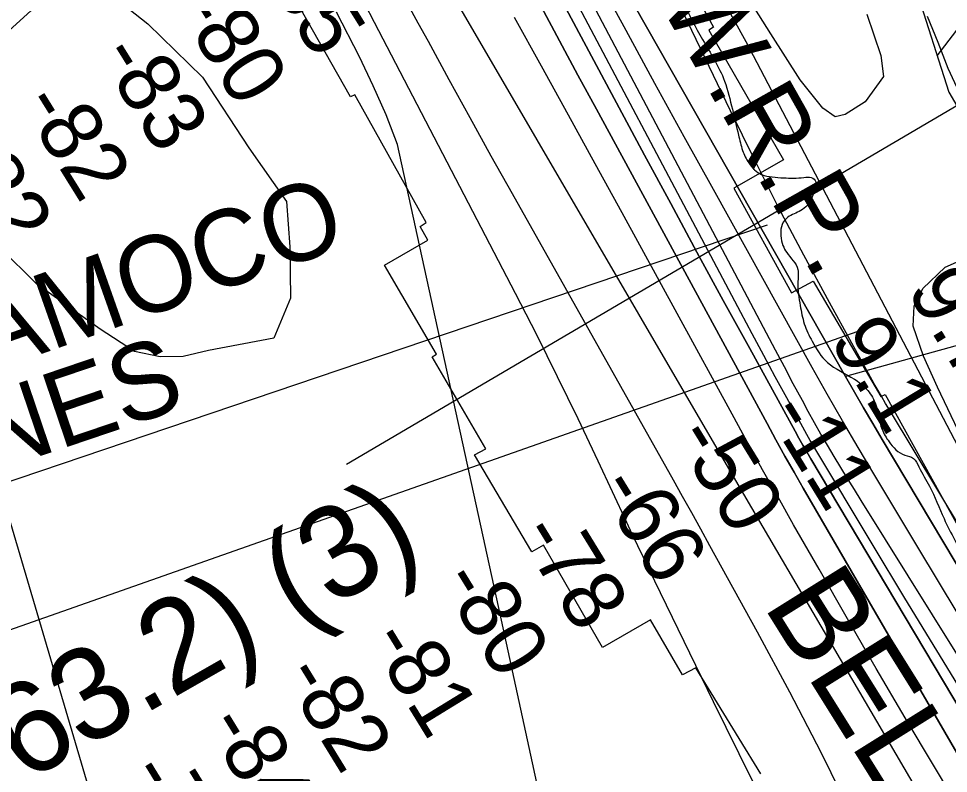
# Model space of a CAD drawing. Extents: x 3694830 to 3732949, y 415201 to 440970.
# Drawn here: x 3712528 to 3713542, y 437304 to 438128 of the extents above; entities that cross this region are included whole.
import ezdxf

# ---------------------------------------------------------------- set-up
doc = ezdxf.new("R2010")
doc.units = 0
for name, color, linetype in [('V-CHAN-NAID', 7, 'Continuous'), ('V-LEVE-TOET', 7, 'Continuous'), ('V-RIVR-EDGE', 7, 'Continuous'), ('V-RIVR-RANG', 7, 'Continuous'), ('V-RRAP-FSHR', 7, 'Continuous'), ('V-RRAP-RVMT', 7, 'Continuous'), ('V-RRAP-RVMT-IDEN', 7, 'Continuous'), ('V-SITE-VEGE', 7, 'Continuous'), ('V-TOPO-DPTH', 7, 'Continuous'), ('V-TOPO-MAJR', 7, 'Continuous'), ('V-TOPO-MINR', 7, 'Continuous'), ('V-TOPO-WATR', 7, 'Continuous'), ('V-TOPO-WATR-IDEN', 7, 'Continuous'), ('V-UTIL-IDEN', 7, 'Continuous'), ('V-UTIL-LINE', 7, 'Continuous')]:
    doc.layers.add(name, color=color, linetype=linetype)

msp = doc.modelspace()

# ---------------------------------------------------------------- linework, layer by layer
at = {"layer": 'V-LEVE-TOET'}
msp.add_lwpolyline([(3713519, 438130.3), (3713530.4, 438102), (3713541.6, 438073.6), (3713565.6, 438021.9)], dxfattribs=at)
at = {"layer": 'V-RIVR-EDGE'}
for points in [[(3712764.6, 438963.6), (3712781, 438936.1), (3712845.4, 438831.1), (3712877.4, 438773.6), (3712900.8, 438729.2), (3712931, 438675.8), (3712959.4, 438645), (3712991.9, 438615.5), (3713022.1, 438595.1), (3713032, 438586), (3713038.3, 438572), (3713040.1, 438553.4), (3713039.2, 438542.1), (3713040, 438528.1), (3713049.4, 438480.6), (3713055.2, 438457.5), (3713056.1, 438455.3), (3713064.7, 438451.2), (3713071.5, 438446.6), (3713075.5, 438429.9), (3713079.1, 438425.4), (3713090.9, 438420.8), (3713097.2, 438416.7), (3713099.9, 438407.2), (3713107, 438385.5), (3713112.4, 438370.1), (3713121.4, 438353.8), (3713138.6, 438336.1), (3713179.1, 438285.9), (3713213.8, 438233.3), (3713236.3, 438186.2), (3713252.5, 438146.4), (3713274.1, 438104.8), (3713298, 438059.5), (3713306.5, 438028.7), (3713313.2, 438000.7), (3713317.7, 437983.9), (3713324.4, 437970.3), (3713338.4, 437957.6), (3713350.1, 437954.9), (3713362.4, 437954), (3713384.5, 437954.4), (3713392.6, 437954.3), (3713397.6, 437949.8), (3713396.2, 437941.2), (3713391.7, 437929), (3713379.4, 437917.3), (3713365.4, 437909.7), (3713360, 437900.6), (3713359.5, 437890.7), (3713361.7, 437880.3), (3713365.8, 437872.6), (3713377.9, 437854), (3713377.9, 437839.5), (3713380.5, 437814.7), (3713385, 437794.8), (3713393.6, 437775.7), (3713410.2, 437752.6), (3713439.6, 437734.5), (3713452.7, 437723.6), (3713462.1, 437708.7), (3713469.7, 437679.7), (3713477.4, 437666.1), (3713494.5, 437651.6), (3713504, 437648), (3713509.9, 437638.9), (3713521.6, 437617.6), (3713537.3, 437582.3), (3713549, 437558.8), (3713563, 437530.7), (3713592.2, 437480), (3713609.8, 437445.1), (3713634.5, 437384.9), (3713650.7, 437352.8), (3713662.9, 437332.4), (3713677.3, 437313.4), (3713684.9, 437305.2), (3713699.8, 437285.7), (3713712.9, 437264.9), (3713746.2, 437224.6), (3713766.5, 437190.2), (3713791.7, 437148.1), (3713815.1, 437110), (3713839.5, 437076.5), (3713865.2, 437047.1), (3713904.4, 436990.4), (3713931.8, 436947.9), (3713955.2, 436903.9), (3713978.2, 436872.2), (3714023.3, 436800.7), (3714042.6, 436767.6), (3714055.3, 436753.1), (3714074.2, 436723.2), (3714090.8, 436692), (3714114.2, 436649), (3714175.9, 436539.4), (3714202.5, 436491.9), (3714226.8, 436446.6), (3714269.5, 436362.8), (3714291.1, 436319.4), (3714308.7, 436292.2), (3714337.1, 436249.2), (3714410, 436137.8), (3714442.9, 436092.9), (3714478.1, 436048.5), (3714520.9, 435998.7), (3714541.7, 435978.7), (3714574.6, 435943.4), (3714610.6, 435894.9), (3714639.9, 435859.1), (3714680.1, 435810.2), (3714715.7, 435771.7), (3714751.3, 435728.2), (3714781.1, 435690.1), (3714796.8, 435659.3), (3714804.9, 435629.5), (3714812.5, 435610), (3714829.2, 435584.6), (3714846.3, 435563.8), (3714881.5, 435520.3), (3714921.6, 435468.7), (3714947.7, 435433.3), (3714972.5, 435389), (3714983.7, 435360.4), (3715007.1, 435317.9), (3715035.5, 435278.5), (3715072.5, 435229.1), (3715106.7, 435181.1), (3715136, 435139.9), (3715164.4, 435093.7), (3715196.8, 435050.2), (3715238.7, 434994), (3715267.1, 434957.3), (3715313.9, 434875.8), (3715349.1, 434818.8), (3715367.9, 434770.3), (3715397.2, 434725.9), (3715428.8, 434685.2), (3715443.2, 434669.8), (3715456.7, 434658.4), (3715463.1, 434650.7), (3715463.9, 434640.3), (3715468, 434620), (3715475.6, 434599.6), (3715512.5, 434551.1), (3715543.6, 434503.6)], [(3709416.4, 438923.6), (3709424.2, 438904.8), (3709441.5, 438869.1), (3709450.8, 438855.8), (3709471.7, 438831.1), (3709491.1, 438809.2), (3709508.8, 438785.3), (3709539, 438725.4), (3709552.3, 438701.9), (3709586.9, 438647.6), (3709593.8, 438632.6), (3709609.5, 438608.3), (3709646.1, 438547.2), (3709660.2, 438520), (3709671.9, 438499.4), (3709677.9, 438486), (3709685.2, 438472.7), (3709701.7, 438446.3), (3709741.6, 438385.6), (3709764.5, 438355.6), (3709775, 438339.8), (3709795.2, 438309.4), (3709809.2, 438283.5), (3709836.6, 438236.9), (3709866.8, 438187.1), (3709889, 438151.9), (3709906.3, 438125.2), (3709922.8, 438100.5), (3709934.9, 438085.9), (3709970.8, 438036.9), (3709995.4, 438006.9), (3710014.7, 437985), (3710041.3, 437953.4), (3710062.3, 437929.5), (3710132.5, 437858.5), (3710157.5, 437830.6), (3710170.8, 437815.2), (3710191.4, 437793.7), (3710222.8, 437764.5), (3710249.1, 437736.1), (3710268.4, 437717.1), (3710289.8, 437688.7), (3710309.5, 437662.4), (3710331.7, 437632.8), (3710343.4, 437618.6), (3710343.8, 437612.2), (3710342.5, 437595.2), (3710341.7, 437587.1), (3710344.1, 437575), (3710349.3, 437564), (3710357.4, 437554.7), (3710372.3, 437541.7), (3710390.9, 437520.7), (3710416.3, 437497.1), (3710444.9, 437474.8), (3710461.9, 437456.6), (3710478.8, 437433.5), (3710492.1, 437422.1), (3710505.4, 437411.2), (3710519.5, 437396.6), (3710538.5, 437375.1), (3710572.4, 437340.7), (3710589.7, 437314.7), (3710599, 437299.4), (3710610.7, 437287.2), (3710630.4, 437265.7), (3710667.1, 437227.6), (3710695, 437201.3), (3710720, 437180.6), (3710742.6, 437162.3), (3710763.2, 437145.3), (3710783.3, 437129.9), (3710806.4, 437118.1), (3710827, 437107.5), (3710844.3, 437094.9), (3710865.3, 437076.7), (3710879.8, 437061.3), (3710892.7, 437046.7), (3710907.7, 437034.9), (3710923, 437022.4), (3710947.6, 436998.9), (3710956.5, 436993.2), (3710973.4, 436976.1), (3710992.8, 436956.3), (3711016.2, 436932), (3711039.6, 436905.6), (3711072.6, 436865.9), (3711081.5, 436850.9), (3711083.1, 436840.8), (3711081.4, 436829.9), (3711079.4, 436823), (3711079.4, 436817.4), (3711081.8, 436806.8), (3711087.8, 436797.5), (3711088.6, 436789), (3711091.8, 436776.5), (3711098.3, 436764.3), (3711106.7, 436757), (3711115.2, 436751), (3711118, 436742.9), (3711119.2, 436732.4), (3711119.2, 436721.4), (3711124, 436706.1), (3711132.1, 436695.9), (3711146.6, 436677.3), (3711154.6, 436665.5), (3711168.3, 436646.1), (3711178, 436623), (3711181.6, 436604), (3711186, 436588.2), (3711194.8, 436571.2), (3711219.4, 436540.8), (3711231.9, 436522.2), (3711251.3, 436500.7), (3711276.7, 436472.4), (3711302.1, 436440.3), (3711327.1, 436416.8), (3711345.2, 436400.6), (3711358.6, 436391.7), (3711362.6, 436391.7), (3711365, 436393.3), (3711367.1, 436395.7), (3711360.2, 436410.7), (3711349, 436433.8), (3711348.6, 436435.8), (3711350.2, 436441), (3711353.4, 436443.5), (3711360.7, 436445.9), (3711370.4, 436443.4), (3711379.7, 436435.7), (3711385.3, 436433.3), (3711393, 436433.2), (3711401.9, 436435.2), (3711411.2, 436435.6), (3711418.9, 436432.8), (3711433.4, 436419.4), (3711452.8, 436395.9), (3711476.6, 436370.8), (3711503.2, 436338.8), (3711529, 436307.6), (3711539.9, 436293), (3711550.8, 436278.8), (3711562.5, 436268.3), (3711578.6, 436248.8), (3711601.9, 436211.1), (3711619.7, 436180), (3711638.6, 436146.8), (3711647.8, 436129.3), (3711662, 436112.3), (3711680.1, 436094.5), (3711699.5, 436073), (3711711.2, 436058.8), (3711730.9, 436031.7), (3711750.3, 436012.6), (3711780.5, 435980.2), (3711801.9, 435951.8), (3711825.6, 435916.6), (3711836.9, 435896.4), (3711875.6, 435841.7), (3711900.2, 435803.2), (3711928, 435759.9), (3711955.7, 435708), (3711962.6, 435688.2), (3711968.6, 435674.4), (3711979.1, 435653.8), (3711993.2, 435638.4), (3712013.3, 435621), (3712024.2, 435612), (3712033.9, 435601.5), (3712046.4, 435584.9), (3712059.7, 435563.4), (3712069.4, 435546.4), (3712083.1, 435529.4), (3712097.2, 435509.9), (3712117, 435495.3), (3712130.7, 435486.8), (3712141.6, 435473.9), (3712168.6, 435442.6), (3712171.4, 435435.4), (3712183.1, 435419.6), (3712199.6, 435402.1), (3712223.8, 435380.6), (3712242.8, 435360), (3712257.3, 435340.9), (3712271, 435318.3), (3712283.1, 435302.5), (3712301.6, 435277.3), (3712346.4, 435227.5), (3712366.5, 435199.5), (3712381.4, 435177.7), (3712398.8, 435155.8), (3712416.9, 435132.3), (3712436.6, 435086.5), (3712455.5, 435054.1), (3712466.4, 435037.5), (3712489, 435011.6), (3712512.8, 434986.1), (3712546.3, 434954), (3712574.5, 434927.7), (3712607.2, 434886.4), (3712631, 434857.6), (3712637.8, 434850.3), (3712652.7, 434835.7), (3712658, 434827.2), (3712659.2, 434819.1), (3712661.6, 434812.2), (3712662, 434804.9), (3712668.8, 434797.7), (3712682.5, 434779.8), (3712700.7, 434757.1), (3712724, 434725.9), (3712742.6, 434702.8), (3712756.3, 434685.8), (3712784.5, 434665.5), (3712804.3, 434653.8), (3712827.3, 434641.6), (3712857.6, 434621.7), (3712868.5, 434609.1), (3712884.6, 434593.3), (3712900, 434579.5), (3712922.2, 434563.3), (3712941.6, 434547.1), (3712958.1, 434527.6), (3712978.2, 434505.7), (3712995.2, 434491.1), (3713016.2, 434471.7), (3713032.3, 434449.4), (3713043.4, 434433.5)]]:
    msp.add_spline(points, degree=3, dxfattribs=at)
at = {"layer": 'V-RIVR-RANG'}
msp.add_line((3713592.8, 438057), (3712885.9, 437641.5), dxfattribs=at)
at = {"layer": 'V-RRAP-FSHR'}
msp.add_line((3713529.9, 438087), (3713559.5, 438125.8), dxfattribs=at)
for points in [[(3712836.1, 438964.4), (3713022.4, 438642.4), (3713321.2, 438102.8), (3713596.3, 437577.5), (3713955.7, 436980.2), (3714386.5, 436277.6), (3714825.7, 435698.9), (3715402.5, 434782.3), (3716064.7, 433686.1)], [(3713100.4, 438966.5), (3713238.8, 438709.9), (3713359.2, 438476.1), (3713506.5, 438160.5), (3713542.5, 438047.4), (3713566.6, 438006.5), (3713641.6, 437841.3), (3713763.1, 437572.1), (3713789.8, 437513.9), (3713803, 437374.8), (3713811.8, 437313.7), (3713972.6, 437015.8), (3714145, 436718.8), (3714344.8, 436359)], [(3713410.4, 438366.5), (3713506.5, 438160.5), (3713542.5, 438047.4), (3713566.6, 438006.5), (3713617.8, 437893.6)]]:
    msp.add_lwpolyline(points, dxfattribs=at)
at = {"layer": 'V-RRAP-RVMT'}
for p, q in [((3713218, 438240.9), (3713286.1, 438118.2)), ((3712890.2, 438042.5), (3712818.8, 438168.4)), ((3713286.1, 438118.2), (3713280.7, 438115)), ((3713280.7, 438115), (3713362.2, 437973.6)), ((3712894.9, 438044.6), (3712890.2, 438042.5)), ((3712972.5, 437905.3), (3712894.9, 438044.6)), ((3713362.2, 437973.6), (3713308, 437942.6)), ((3713308, 437942.6), (3713371.1, 437828.6)), ((3712966.2, 437901), (3712972.5, 437905.3)), ((3712974.4, 437886), (3712966.2, 437901)), ((3712927.4, 437858.8), (3712974.4, 437886)), ((3712983.9, 437761.7), (3712927.4, 437858.8)), ((3713371.1, 437828.6), (3713394.7, 437841.4)), ((3713394.7, 437841.4), (3713468.4, 437715.4)), ((3712979.2, 437758.6), (3712983.9, 437761.7)), ((3713037.9, 437658.6), (3712979.2, 437758.6)), ((3713468.4, 437715.4), (3713473.2, 437717.8)), ((3713473.2, 437717.8), (3713617.2, 437456.6)), ((3713025.3, 437652), (3713037.9, 437658.6)), ((3713087.7, 437546.2), (3713025.3, 437652)), ((3713100.6, 437553.5), (3713087.7, 437546.2)), ((3713165.1, 437441.7), (3713100.6, 437553.5)), ((3713217.2, 437471.9), (3713165.1, 437441.7)), ((3713252.2, 437411.9), (3713217.2, 437471.9)), ((3713266.7, 437419.6), (3713252.2, 437411.9)), ((3713337.4, 437304.1), (3713266.7, 437419.6))]:
    msp.add_line(p, q, dxfattribs=at)
at = {"layer": 'V-SITE-VEGE'}
for points in [[(3713453.2, 438132.3), (3713468.6, 438087.5), (3713471.5, 438064.4), (3713451.3, 438037), (3713429.6, 438023.2), (3713418.8, 438020.4), (3713405.1, 438029.8), (3713380.3, 438060.9), (3713348.5, 438111.1), (3713276.8, 438224.9)], [(3713567.6, 437647), (3713530.1, 437725.7), (3713514.9, 437759.6), (3713503.7, 437792.2), (3713504.9, 437814), (3713514.3, 437833.2), (3713538.6, 437856.5), (3713550.8, 437862.1)]]:
    msp.add_lwpolyline(points, dxfattribs=at)
at = {"layer": 'V-TOPO-DPTH'}
for points in [[(3712630.1, 438962), (3712735.3, 438779.5), (3712785.8, 438691.7), (3712836.3, 438604), (3712886.7, 438516.1), (3712937, 438428.3), (3713030.8, 438264.4), (3713034.2, 438258.4), (3713037.6, 438252.5), (3713040.9, 438246.5), (3713044.1, 438240.5), (3713077.8, 438177.9), (3713097.9, 438140.7), (3713118.1, 438103.4), (3713138.2, 438066.1), (3713158.4, 438028.9), (3713344.3, 437686), (3713354, 437668.3), (3713363.8, 437650.6), (3713373.8, 437633), (3713383.8, 437615.5), (3713557.9, 437315.7)], [(3712630.1, 438962), (3712735.3, 438779.5), (3712785.8, 438691.7), (3712836.3, 438604), (3712886.7, 438516.1), (3712937, 438428.3), (3713030.8, 438264.4), (3713034.2, 438258.4), (3713037.6, 438252.5), (3713040.9, 438246.5), (3713044.1, 438240.5), (3713077.8, 438177.9), (3713097.9, 438140.7), (3713118.1, 438103.4), (3713138.2, 438066.1), (3713158.4, 438028.9), (3713344.3, 437686), (3713354, 437668.3), (3713363.8, 437650.6), (3713373.8, 437633), (3713383.8, 437615.5), (3713557.9, 437315.7)], [(3712667.5, 438962.4), (3712688.9, 438924.2), (3712710.9, 438884.9), (3712733, 438845.5), (3712755, 438806.1), (3713039.6, 438297.9), (3713048.7, 438281.5), (3713057.8, 438265), (3713066.8, 438248.5), (3713075.7, 438231.9), (3713210.9, 437978.8), (3713239.3, 437925.9), (3713267.8, 437873), (3713296.5, 437820.3), (3713325.4, 437767.7), (3713374.9, 437677.7), (3713379.1, 437670.1), (3713383.4, 437662.5), (3713387.7, 437655), (3713392.1, 437647.6), (3713701.7, 437127.8)], [(3713701.7, 437127.8), (3713392.1, 437647.6), (3713387.7, 437655), (3713383.4, 437662.5), (3713379.1, 437670.1), (3713374.9, 437677.7), (3713325.4, 437767.7), (3713296.5, 437820.3), (3713267.8, 437873), (3713239.3, 437925.9), (3713210.9, 437978.8), (3713075.7, 438231.9), (3713066.8, 438248.5), (3713057.8, 438265), (3713048.7, 438281.5), (3713039.6, 438297.9), (3712755, 438806.1), (3712733, 438845.5), (3712710.9, 438884.9), (3712688.9, 438924.2), (3712667.5, 438962.4)], [(3712775.5, 438963.7), (3712776.8, 438961), (3713111, 438297.9), (3713429.9, 437737.4), (3713439.8, 437720.2), (3713449.7, 437703), (3713459.7, 437685.9), (3713469.8, 437668.8), (3713695.1, 437290.8)], [(3713784.5, 437060.8), (3713447, 437602), (3713439.6, 437614.1), (3713432.1, 437626.1), (3713424.8, 437638.1), (3713417.4, 437650.2), (3713410.2, 437662.3), (3713403, 437674.5), (3713396.1, 437686.8), (3713389.3, 437699.2), (3713382.9, 437711.1), (3713373, 437729.4), (3713363.2, 437747.8), (3713353.4, 437766.2), (3713343.7, 437784.7), (3713113.5, 438221.5)], [(3713784.5, 437060.8), (3713447, 437602), (3713439.6, 437614.1), (3713432.1, 437626.1), (3713424.8, 437638.1), (3713417.4, 437650.2), (3713410.2, 437662.3), (3713403, 437674.5), (3713396.1, 437686.8), (3713389.3, 437699.2), (3713382.9, 437711.1), (3713373, 437729.4), (3713363.2, 437747.8), (3713353.4, 437766.2), (3713343.7, 437784.7), (3713113.5, 438221.5)], [(3713700.5, 437021), (3713526.8, 437311.5), (3713495, 437365.1), (3713463.3, 437418.9), (3713432.1, 437473), (3713401, 437527.1), (3713373.3, 437575.7), (3713356.4, 437605.7), (3713339.5, 437635.7), (3713322.8, 437665.9), (3713306.2, 437696.1), (3713186.3, 437915.7), (3713157.1, 437969.1), (3713127.8, 438022.4), (3713098.4, 438075.7), (3713068.8, 438128.9)], [(3713700.5, 437021), (3713526.8, 437311.5), (3713495, 437365.1), (3713463.3, 437418.9), (3713432.1, 437473), (3713401, 437527.1), (3713373.3, 437575.7), (3713356.4, 437605.7), (3713339.5, 437635.7), (3713322.8, 437665.9), (3713306.2, 437696.1), (3713186.3, 437915.7), (3713157.1, 437969.1), (3713127.8, 438022.4), (3713098.4, 438075.7), (3713068.8, 438128.9)], [(3714177.2, 436519.2), (3714139.4, 436802.4), (3714130.7, 436804.9), (3714098.3, 436842.7), (3714067, 436881.4), (3714037.2, 436921.2), (3714008.5, 436961.8), (3713931.4, 437075.8), (3713923.5, 437087.5), (3713915.8, 437099.4), (3713908.1, 437111.3), (3713900.6, 437123.2), (3713828.7, 437238.8), (3713786.8, 437309.5), (3713747.1, 437381.2), (3713710.5, 437454.7), (3713676.1, 437529.2), (3713568.8, 437775.7), (3713429.9, 437737.4)], [(3713429.9, 437737.4), (3713439.8, 437720.2), (3713449.7, 437703), (3713459.7, 437685.9), (3713469.8, 437668.8), (3713695.1, 437290.8), (3713719.1, 437250.6), (3713743.3, 437210.3), (3713767.6, 437170.2), (3713792, 437130.1), (3713831.6, 437065.1), (3713836.2, 437057.5), (3713840.8, 437049.9), (3713845.5, 437042.4), (3713850.1, 437034.8), (3713916, 436927.8), (3713953.8, 436866.8), (3713991.9, 436806.1), (3714030.5, 436745.6), (3714069.3, 436685.3), (3714177.2, 436519.2)]]:
    msp.add_lwpolyline(points, dxfattribs=at)
at = {"layer": 'V-TOPO-MAJR'}
msp.add_lwpolyline([(3713693.4, 436969.9), (3713312.7, 437619.4), (3712985.4, 438181.7), (3712977.1, 438195.9), (3712968.8, 438210.2), (3712960.6, 438224.4), (3712952.3, 438238.6), (3712597.5, 438847.2), (3712584.7, 438869.2), (3712572, 438891.2), (3712559.3, 438913.3), (3712546.7, 438935.3), (3712532.2, 438960.8)], dxfattribs=at)
at = {"layer": 'V-TOPO-MINR'}
for points in [[(3713557.9, 437315.7), (3713383.8, 437615.5), (3713373.8, 437633), (3713363.8, 437650.6), (3713354, 437668.3), (3713344.3, 437686), (3713158.4, 438028.9), (3713138.2, 438066.1), (3713118.1, 438103.4), (3713097.9, 438140.7), (3713077.8, 438177.9), (3713044.1, 438240.5), (3713040.9, 438246.5), (3713037.6, 438252.5), (3713034.2, 438258.4), (3713030.8, 438264.4), (3712937, 438428.3), (3712886.7, 438516.1), (3712836.3, 438604), (3712785.8, 438691.7), (3712735.3, 438779.5), (3712630.1, 438962)], [(3713701.7, 437127.8), (3713392.1, 437647.6), (3713387.7, 437655), (3713383.4, 437662.5), (3713379.1, 437670.1), (3713374.9, 437677.7), (3713325.4, 437767.7), (3713296.5, 437820.3), (3713267.8, 437873), (3713239.3, 437925.9), (3713210.9, 437978.8), (3713075.7, 438231.9), (3713066.8, 438248.5), (3713057.8, 438265), (3713048.7, 438281.5), (3713039.6, 438297.9), (3712755, 438806.1), (3712733, 438845.5), (3712710.9, 438884.9), (3712688.9, 438924.2), (3712667.5, 438962.4)], [(3713551.8, 437479.8), (3713509.9, 437549.3), (3713460.7, 437631.1), (3713443.6, 437660), (3713426.6, 437688.9), (3713410, 437718), (3713393.5, 437747.3), (3713285.8, 437941.1), (3713253.9, 437998.8), (3713222.1, 438056.7), (3713190.6, 438114.7), (3713159.2, 438172.8), (3713104.7, 438274.3), (3713100.7, 438281.7), (3713096.8, 438289.1), (3713092.8, 438296.5), (3713088.8, 438303.9), (3713059.7, 438358.3), (3713041.2, 438392.9), (3713022.7, 438427.6), (3713004.1, 438462.2), (3712985.6, 438496.8), (3712735.9, 438963.2)], [(3713689.6, 437348.9), (3713477.8, 437700.8), (3713473.6, 437707.9), (3713469.5, 437715.1), (3713465.4, 437722.2), (3713461.3, 437729.4), (3713412.4, 437817.9), (3713384.4, 437869.6), (3713357, 437921.6), (3713330.5, 437974.1), (3713304.6, 438026.9), (3713178.3, 438289.7), (3713169.2, 438309), (3713160.3, 438328.3), (3713151.6, 438347.8), (3713143.1, 438367.3), (3712819.4, 438964.2)], [(3712131.2, 438956), (3711932.9, 438752.7), (3711901.5, 438704.4), (3711889.5, 438672.3), (3711882.8, 438636.7), (3711890.1, 438619), (3711915.5, 438573.2), (3711940.8, 438530.6), (3711967.9, 438493.9), (3712430.7, 437877), (3712629.8, 437202.7), (3712646.9, 437096.2), (3712680.1, 437011.2), (3712978.1, 436489.8)], [(3713564.2, 437381.6), (3713529.3, 437438.6), (3713494.7, 437495.7), (3713460.2, 437552.9), (3713395.4, 437660.9), (3713393.5, 437664.2), (3713391.5, 437667.5), (3713389.6, 437670.9), (3713387.8, 437674.2), (3713366, 437713.9), (3713353.3, 437737.1), (3713340.7, 437760.4), (3713328.2, 437783.7), (3713315.7, 437807.1), (3713093.6, 438227)], [(3713784.5, 437060.8), (3713447, 437602), (3713439.6, 437614.1), (3713432.1, 437626.1), (3713424.8, 437638.1), (3713417.4, 437650.2), (3713410.2, 437662.3), (3713403, 437674.5), (3713396.1, 437686.8), (3713389.3, 437699.2), (3713382.9, 437711.1), (3713373, 437729.4), (3713363.2, 437747.8), (3713353.4, 437766.2), (3713343.7, 437784.7), (3713113.5, 438221.5)], [(3712575.6, 438155.2), (3712634.6, 438149.7), (3712669.1, 438122.1), (3712728.8, 438063.8), (3712779.4, 437986.8), (3712820.4, 437928.2), (3712824.1, 437878.6), (3712824.8, 437822.7), (3712806.7, 437779), (3712735.4, 437765.7), (3712707.6, 437759.2), (3712682.7, 437758.9), (3712654.7, 437764.7), (3712617.2, 437789.1), (3712548.3, 437838), (3712507.5, 437877.9), (3712482.2, 437918), (3712469.1, 437970.6), (3712468.5, 438026.5), (3712486.6, 438070.2), (3712514, 438111), (3712541.7, 438136.1), (3712575.6, 438155.2)], [(3713605.2, 436894.5), (3713467.8, 437193.4), (3713436.1, 437260.6), (3713403.3, 437327.2), (3713369.2, 437393.1), (3713334, 437458.5), (3713282, 437552.8), (3713272.1, 437570.7), (3713262.2, 437588.6), (3713252.2, 437606.5), (3713242.2, 437624.3), (3713066.9, 437936.4), (3713043.7, 437977.8), (3713020.7, 438019.3), (3712997.8, 438060.9), (3712975.1, 438102.6), (3712964.1, 438122.8), (3712946.9, 438154.4)], [(3713552.7, 436889.1), (3713540.5, 436910.1), (3713461.9, 437047.9), (3713415.9, 437130.5), (3713371, 437213.7), (3713327.8, 437297.8), (3713285.8, 437382.4), (3713215.6, 437527.4), (3713209.5, 437540.1), (3713203.5, 437552.7), (3713197.4, 437565.4), (3713191.5, 437578.1), (3713160.2, 437645.1), (3713138.3, 437691.2), (3713116, 437737), (3713093.2, 437782.6), (3713070, 437828), (3712916.5, 438123.5), (3712905.7, 438143.9)], [(3713113.5, 437161.7), (3713111.2, 437178.1), (3713109.7, 437194.7), (3713108.3, 437211.3), (3713106.4, 437227.8), (3713103.8, 437244.2), (3713100.6, 437260.6), (3713056.6, 437463.1), (3712941.4, 437990.5), (3712928.9, 438022.8), (3712914.8, 438054.5), (3712899.8, 438085.8), (3712875, 438134.8)], [(3713700.5, 437021), (3713526.8, 437311.5), (3713495, 437365.1), (3713463.3, 437418.9), (3713432.1, 437473), (3713401, 437527.1), (3713373.3, 437575.7), (3713356.4, 437605.7), (3713339.5, 437635.7), (3713322.8, 437665.9), (3713306.2, 437696.1), (3713186.3, 437915.7), (3713157.1, 437969.1), (3713127.8, 438022.4), (3713098.4, 438075.7), (3713068.8, 438128.9)]]:
    msp.add_lwpolyline(points, dxfattribs=at)
at = {"layer": 'V-TOPO-WATR'}
msp.add_lwpolyline([(3713695.1, 437290.8), (3713469.8, 437668.8), (3713459.7, 437685.9), (3713449.7, 437703), (3713439.8, 437720.2), (3713429.9, 437737.4), (3713111, 438297.9), (3712776.8, 438961), (3712775.5, 438963.7)], dxfattribs=at)
at = {"layer": 'V-UTIL-LINE'}
for p, q in [((3710848.9, 437057.5), (3713345, 437902.9)), ((3710998.2, 436925.8), (3713456, 437791.2))]:
    msp.add_line(p, q, dxfattribs=at)

# ---------------------------------------------------------------- texts
at = {"layer": 'V-CHAN-NAID'}
msp.add_text('ALLIANCE NO. 2 (63.2) (3)', height=100, rotation=29.7718, dxfattribs=at).set_placement((3711566.4, 436739.9))
at = {"layer": 'V-RIVR-RANG'}
for s, rotation, p in [('-85', 301.8899, (3712784.7, 438191.1)), ('-80', 301.8899, (3712700.1, 438137.8)), ('-83', 301.8899, (3712613.8, 438087.2)), ('-82', 301.8899, (3712529, 438034.2)), ('-82', 301.8899, (3712444, 437981.5)), ('9.7', 301.2483, (3713495.8, 437831.4)), ('9.1', 301.2483, (3713411.7, 437777.2)), ('-11', 301.5354, (3713343, 437697.1)), ('-50', 301.5354, (3713241.7, 437671.1)), ('-66', 301.5354, (3713157.8, 437616.6)), ('-78', 301.5354, (3713071.9, 437565.4)), ('-80', 301.5354, (3712986.1, 437514)), ('-81', 301.5354, (3712908.5, 437449.3)), ('-82', 301.5354, (3712814.4, 437411.3)), ('-84', 301.5354, (3712730.6, 437356.8)), ('-79', 301.5354, (3712645.5, 437304.2))]:
    msp.add_text(s, height=67, rotation=rotation, dxfattribs=at).set_placement(p)
at = {"layer": 'V-RRAP-RVMT-IDEN'}
msp.add_text('BELAIR', height=100, rotation=302.0181, dxfattribs=at).set_placement((3713339.2, 437488.2))
at = {"layer": 'V-TOPO-WATR-IDEN'}
msp.add_text('L.W.R.P.', height=83, rotation=299.4325, dxfattribs=at).set_placement((3713180.5, 438226.4))
at = {"layer": 'V-UTIL-IDEN'}
for s, rotation, p in [('AMOCO', 19.4528, (3712493.9, 437740.9)), ('2 PIPELINES', 18.7299, (3712082.1, 437491.2))]:
    msp.add_text(s, height=83, rotation=rotation, dxfattribs=at).set_placement(p)

doc.saveas('drawing.dxf')
